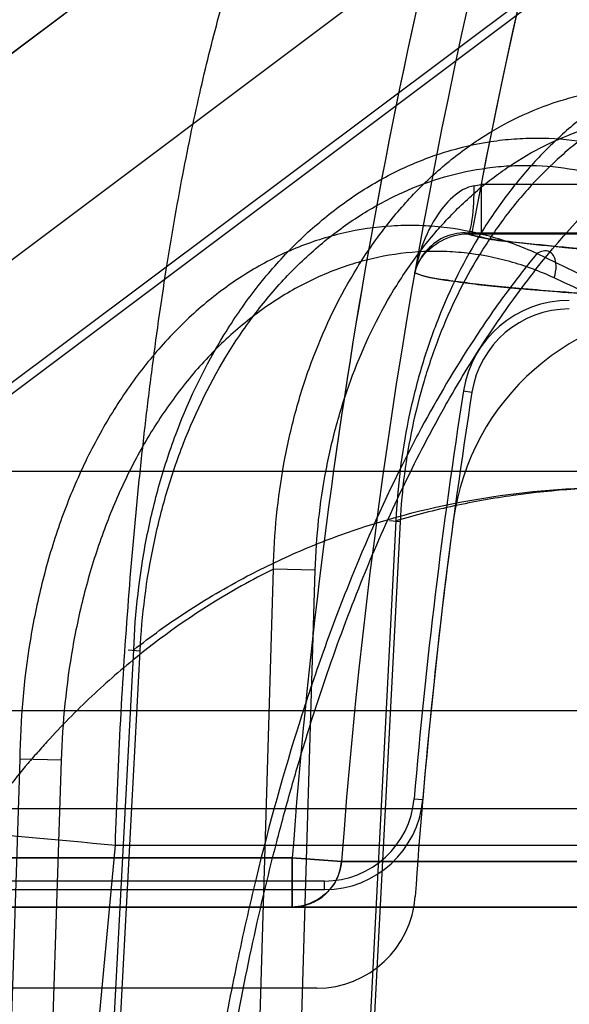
# Model space of a CAD drawing. Header units: millimetres. Extents: x 0 to 297, y 0 to 210.
# Tile 375 of 438: x 240.2045 to 240.238, y 159.3941 to 159.454. Entities that reach past the tile are written whole.
import ezdxf

# ---------------------------------------------------------------- set-up
doc = ezdxf.new("R2010")
doc.units = ezdxf.units.MM
doc.header["$LTSCALE"] = 16.335
doc.layers.get('0').update_dxf_attribs({"linetype": 'CONTINUOUS'})
for name, color, linetype in [('AXES_REF', 7, 'CONTINUOUS'), ('INTFCLR_1', 7, 'CONTINUOUS'), ('INTFCLR_144815', 7, 'CONTINUOUS'), ('INTFCLR_72935', 7, 'CONTINUOUS')]:
    doc.layers.add(name, color=color, linetype=linetype)

msp = doc.modelspace()

# ---------------------------------------------------------------- linework, layer by layer
at = {"color": 7, "linetype": 'Continuous'}
for radius in [5.8174969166, 5.817, 5.7797484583]:
    msp.add_circle((241.4979109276, 154.8339782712), radius, dxfattribs=at)
msp.add_arc((241.4979109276, 154.8339782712), 5.76, 278.2771290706, 261.7228709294, dxfattribs=at)
at = {"layer": 'AXES_REF', "color": 7, "linetype": 'Continuous'}
msp.add_arc((241.4979109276, 154.8339782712), 5.892, 113.0826660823, 66.91733391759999, dxfattribs=at)
at = {"layer": 'AXES_REF', "color": 9, "linetype": 'Continuous'}
msp.add_arc((241.4979109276, 154.8339782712), 5.3067073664, 94.4118118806, 85.5881881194, dxfattribs=at)
at = {"layer": 'INTFCLR_1', "color": 9, "linetype": 'Continuous'}
for p, q in [((240.2335228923, 159.4740630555), (240.1387431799, 159.4029782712)), ((240.2326121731, 159.4439715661), (240.2326121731, 159.4409720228)), ((240.2509593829, 159.4439715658), (240.2326121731, 159.4439715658)), ((240.2318056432, 159.4409729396), (240.2509593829, 159.4409720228)), ((240.2211190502, 159.4029782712), (240.1387431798, 159.4029782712)), ((240.2211190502, 159.4029782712), (240.2211190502, 159.3999782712)), ((240.2241083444, 159.4027569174), (240.2211190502, 159.4029782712)), ((240.2651545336, 159.4027569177), (240.2241083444, 159.4027569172)), ((240.1287431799, 159.3999782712), (240.2617805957, 159.3999782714))]:
    msp.add_line(p, q, dxfattribs=at)
at = {"layer": 'INTFCLR_1', "color": 6, "linetype": 'Continuous'}
for p, q in [((240.2455594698, 159.4705180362), (240.1593170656, 159.4058362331)), ((240.2226187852, 159.3950362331), (240.1629170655, 159.3950362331))]:
    msp.add_line(p, q, dxfattribs=at)
at = {"layer": 'INTFCLR_1', "color": 7, "linetype": 'Continuous'}
msp.add_line((240.2285754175, 159.4385929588), (240.2287088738, 159.4389832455), dxfattribs=at)
at = {"layer": 'INTFCLR_1', "color": 9, "linetype": 'Continuous'}
for centre, radius, start, end in [((240.5857431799, 159.3759782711), 0.3626146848, 136.3898582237, 175.7650415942), ((240.5857431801, 159.3759782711), 0.3656224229, 164.4387731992, 175.7650421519), ((240.2171419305, 159.530270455), 0.0876745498, 279.8859946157, 280.1630965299), ((240.221117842, 159.402976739), 0.002998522, 270.0230873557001, 355.7959423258)]:
    msp.add_arc(centre, radius, start, end, dxfattribs=at)
at = {"layer": 'INTFCLR_1', "color": 6, "linetype": 'Continuous'}
for centre, radius, start, end in [((240.5857431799, 159.3759782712), 0.3596172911, 137.2913519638, 169.1014109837), ((240.2456510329, 159.421534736), 0.0148581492, 90.0025200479, 172.3711763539), ((240.5857431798, 159.3759782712), 0.3579879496, 172.3704883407, 176.0524738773), ((240.2226187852, 159.4010362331), 0.006, 270.0000009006, 356.0524736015)]:
    msp.add_arc(centre, radius, start, end, dxfattribs=at)
at = {"layer": 'INTFCLR_1', "color": 9, "linetype": 'Continuous'}
for points, knots in [([(240.2321946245, 159.4438977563), (240.2319633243, 159.4438574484), (240.2312364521, 159.4435766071), (240.2295953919, 159.441989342), (240.228858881, 159.4400298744), (240.2285754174, 159.4385929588)], [0, 0, 0, 0, 0.1053888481, 0.3425786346, 1, 1, 1, 1]), ([(240.2318056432, 159.4409729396), (240.2318915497, 159.4409843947), (240.2319949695, 159.4413696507), (240.2321584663, 159.4422389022), (240.2321908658, 159.443211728), (240.2321946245, 159.4438977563)], [0, 0, 0, 0, 0.08719253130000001, 0.3098010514, 1, 1, 1, 1]), ([(240.2509593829, 159.4392838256), (240.2492727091, 159.4393683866), (240.2461438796, 159.4395350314), (240.241824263, 159.4398118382), (240.2382440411, 159.4400775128), (240.2349881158, 159.4404222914), (240.2328924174, 159.4406331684), (240.2318056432, 159.4409729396)], [0, 0, 0, 0, 0.2632756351, 0.4884106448, 0.6749428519, 0.8224893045, 1, 1, 1, 1]), ([(240.2285754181, 159.4385929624), (240.2291614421, 159.4383325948), (240.2302837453, 159.4381815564), (240.2318838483, 159.4379468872), (240.2334265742, 159.4377819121), (240.2352225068, 159.4376115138), (240.237433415, 159.4374323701), (240.2402721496, 159.4372318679), (240.2439183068, 159.4370084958), (240.2466399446, 159.4368635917), (240.2481689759, 159.4367869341)], [0, 0, 0, 0, 0.0976424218, 0.1690009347, 0.2472990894, 0.3335584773, 0.4437851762, 0.5850020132, 0.7668876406, 1, 1, 1, 1])]:
    msp.add_open_spline(points, degree=3, knots=knots, dxfattribs=at)
at = {"layer": 'INTFCLR_1', "color": 7, "linetype": 'Continuous'}
msp.add_open_spline([(240.2285754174, 159.4385929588), (240.2286535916, 159.4388900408), (240.2292143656, 159.44017749), (240.230724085, 159.440978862), (240.2318056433, 159.4409729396)], degree=3, knots=[0, 0, 0, 0, 0.2211995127, 1, 1, 1, 1], dxfattribs=at)
at = {"layer": 'INTFCLR_144815', "color": 9, "linetype": 'Continuous'}
for p, q in [((241.038137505, 159.4264903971), (240.1891101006, 159.4264903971)), ((240.2274318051, 159.4234938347), (240.224342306, 159.3639782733)), ((240.2276821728, 159.4234310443), (240.2245985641, 159.363978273)), ((240.2276821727, 159.423431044), (240.2270471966, 159.4234915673)), ((240.2182816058, 159.3639782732), (240.2199711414, 159.4205578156)), ((240.2225149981, 159.4204950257), (240.2199711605, 159.4205578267)), ((240.2208248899, 159.3639782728), (240.2225149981, 159.420495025)), ((240.208733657, 159.3639782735), (240.2114646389, 159.4156410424)), ((240.2091224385, 159.363978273), (240.2118479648, 159.4155782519)), ((240.2111236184, 159.4156352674), (240.2118479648, 159.4155782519)), ((240.3727709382, 159.4119259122), (240.0616457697, 159.4119259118)), ((240.204522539, 159.4089799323), (240.2030708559, 159.3639782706)), ((240.2070471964, 159.4089171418), (240.204522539, 159.4089799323)), ((240.2070471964, 159.4089171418), (240.2055957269, 159.3639782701)), ((240.0676455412, 159.405978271), (240.4087974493, 159.4059782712)), ((240.2103456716, 159.4037465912), (240.2084521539, 159.383684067)), ((240.2103470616, 159.40374646), (240.2436510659, 159.40374646))]:
    msp.add_line(p, q, dxfattribs=at)
at = {"layer": 'INTFCLR_144815', "color": 7, "linetype": 'Continuous'}
for points, knots in [([(240.2574758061, 159.4333639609), (240.2563371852, 159.4416150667), (240.2540957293, 159.4578802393), (240.2508035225, 159.4818400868), (240.247645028, 159.5048975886), (240.2445903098, 159.5272697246), (240.2416097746, 159.5491749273), (240.2386898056, 159.5707182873), (240.2358757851, 159.5915688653), (240.2331992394, 159.6114936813), (240.2306474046, 159.6305872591), (240.2281968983, 159.6490274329), (240.2258460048, 159.6668334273), (240.2236406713, 159.6836609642), (240.2216175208, 159.6992262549), (240.2198230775, 159.7131575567), (240.2182356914, 159.7256011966), (240.2168581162, 159.7365110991), (240.2156434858, 159.7462362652), (240.214576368, 159.7548785), (240.2136345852, 159.7625999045), (240.2128153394, 159.7694041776), (240.212086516, 159.7755371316), (240.211438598, 159.7810661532), (240.2108580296, 159.7860971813), (240.2103598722, 159.7904814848), (240.2099110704, 159.7944945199), (240.2095043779, 159.7981949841), (240.2091392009, 159.8015821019), (240.2088217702, 159.8045844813), (240.2085358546, 159.8073445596), (240.2082775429, 159.8098951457), (240.208048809, 159.8122097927), (240.2078464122, 159.8143100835), (240.207665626, 159.816237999), (240.2075040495, 159.8180142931), (240.2073593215, 159.8196567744), (240.2072307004, 159.8211688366), (240.2071165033, 159.8225661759), (240.2070208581, 159.8237864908), (240.2069117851, 159.8252400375), (240.2067979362, 159.8268713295), (240.2066918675, 159.8285965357), (240.2066084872, 159.8301971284), (240.206548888, 159.8316181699), (240.2065210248, 159.8329864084), (240.2064983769, 159.8342430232), (240.2066181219, 159.8354123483), (240.2064717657, 159.8371041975), (240.2070448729, 159.8370621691)], [0, 0, 0, 0, 0.06138757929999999, 0.1210085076, 0.1782451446, 0.2329101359, 0.2874228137, 0.3411758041, 0.3931381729, 0.4424864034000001, 0.4893422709, 0.5351105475, 0.5795866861, 0.6217126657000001, 0.6601913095, 0.6952690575, 0.7252356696, 0.7526450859, 0.7763143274, 0.7974677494, 0.8168227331, 0.8336433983, 0.8479779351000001, 0.8623411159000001, 0.8746715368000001, 0.8853030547, 0.8948616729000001, 0.9044322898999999, 0.9127399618, 0.9199696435, 0.9266833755, 0.9331907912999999, 0.9388638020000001, 0.9438255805, 0.9487417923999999, 0.9531350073, 0.9569710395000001, 0.9608938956, 0.9643192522, 0.9673038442, 0.9699153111, 0.9750619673, 0.9793567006, 0.9826508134, 0.9868840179, 0.9897998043, 0.9928459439, 0.9957648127, 1, 1, 1, 1]), ([(240.2300426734, 159.6351031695), (240.2301026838, 159.6346524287), (240.2302268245, 159.6337204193), (240.2303976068, 159.6324387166), (240.2305685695, 159.6311561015), (240.2307251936, 159.6299814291), (240.230891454, 159.6287348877), (240.2310656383, 159.627429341), (240.2312640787, 159.6259425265), (240.2314803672, 159.62432265), (240.231716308, 159.6225563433), (240.2319804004, 159.6205802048), (240.2322699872, 159.6184144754), (240.2325894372, 159.6160267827), (240.2329438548, 159.6133793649), (240.2333404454, 159.6104190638), (240.2337859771, 159.607096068), (240.2342758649, 159.6034454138), (240.234826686, 159.5993446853), (240.2354405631, 159.5947794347), (240.2361302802, 159.5896562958), (240.2369034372, 159.5839212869), (240.2377664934, 159.5775281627), (240.238729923, 159.5704014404), (240.2398148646, 159.562388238), (240.2410309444, 159.5534214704), (240.2423834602, 159.5434664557), (240.2438836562, 159.5324443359), (240.2455522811, 159.5202067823), (240.2474201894, 159.5065345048), (240.2495146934, 159.4912355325), (240.2518811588, 159.4739876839), (240.2545632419, 159.4544859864), (240.256465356, 159.4406838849), (240.2574758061, 159.4333639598)], [0, 0, 0, 0, 0.0067002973, 0.0138545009, 0.0190528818, 0.0257668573, 0.0313165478, 0.0375834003, 0.0451746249, 0.0534191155, 0.0616642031, 0.0714324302, 0.08279650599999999, 0.09386036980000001, 0.1069287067, 0.1221543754, 0.1378702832, 0.1563313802, 0.176429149, 0.1988374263, 0.2242060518, 0.2525999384, 0.2841075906, 0.3192636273, 0.3585678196, 0.4032599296, 0.4525990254, 0.5066031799, 0.5671689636, 0.6345886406, 0.7099364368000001, 0.7947030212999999, 0.8911176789, 1, 1, 1, 1])]:
    msp.add_open_spline(points, degree=3, knots=knots, dxfattribs=at)
at = {"layer": 'INTFCLR_144815', "color": 9, "linetype": 'Continuous'}
for points, knots in [([(240.2279370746, 159.4719782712), (240.2256318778, 159.4719782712), (240.2208367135, 159.4714472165), (240.2137596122, 159.4689913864), (240.2069620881, 159.4647649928), (240.2008796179, 159.4588876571), (240.1958746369, 159.4516724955), (240.1921840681, 159.4435683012), (240.1898898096, 159.4350803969), (240.1892301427, 159.4293182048), (240.1891101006, 159.4264903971)], [0, 0, 0, 0, 0.1050837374, 0.21787631, 0.3387406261, 0.4670384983, 0.6007623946, 0.736684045, 0.8709766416, 1, 1, 1, 1]), ([(240.2103470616, 159.40374646), (240.2104273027, 159.406285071), (240.2106398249, 159.4112726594), (240.211119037, 159.4186174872), (240.2116466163, 159.4245670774), (240.2121438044, 159.4291754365), (240.2126701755, 159.4335164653), (240.2133960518, 159.4386379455), (240.2142419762, 159.4435442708), (240.2149755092, 159.447221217), (240.2157039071, 159.450548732), (240.2166518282, 159.4543476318), (240.2178862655, 159.4584666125), (240.219179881, 159.4620359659), (240.2203449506, 159.4646534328), (240.2213145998, 159.4664654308), (240.2222207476, 159.4679544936), (240.2233589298, 159.4694953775), (240.22482704, 159.470898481), (240.2263495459, 159.4717723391), (240.2274280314, 159.4719782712), (240.2279370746, 159.4719782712)], [0, 0, 0, 0, 0.1042635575, 0.2049087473, 0.3021266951, 0.3494296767, 0.3951775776, 0.4816294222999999, 0.5617414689, 0.5995186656, 0.6355363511, 0.7015662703, 0.7601961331, 0.8119752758, 0.8573235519, 0.8776594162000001, 0.8962984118, 0.9288575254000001, 0.9560174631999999, 0.97910347, 1, 1, 1, 1]), ([(240.2537935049, 159.4522511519), (240.2522071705, 159.4525078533), (240.2497511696, 159.4525706), (240.2469591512, 159.4520694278), (240.2453823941, 159.4516237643), (240.2430141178, 159.4507843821), (240.2407594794, 159.4495482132), (240.2387049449, 159.4480061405), (240.2373411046, 159.4468577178), (240.2357309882, 159.4452586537), (240.2342761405, 159.4434805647), (240.2331963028, 159.4419472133), (240.2316392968, 159.4394955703), (240.2303593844, 159.4368354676), (240.2293594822, 159.434050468), (240.2287543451, 159.4321132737), (240.22789669, 159.4286263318), (240.2275228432, 159.4255517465), (240.2274318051, 159.4234938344)], [0, 0, 0, 0, 0.1098685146, 0.1653265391, 0.1935295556, 0.2218009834, 0.3370645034, 0.3670847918, 0.397439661, 0.4588941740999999, 0.5219269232, 0.5542432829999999, 0.5870709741, 0.7204576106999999, 0.7546908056, 0.7893863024, 0.8591629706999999, 1, 1, 1, 1]), ([(240.2526609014, 159.4505170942), (240.2511680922, 159.4507584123), (240.2488561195, 159.4508162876), (240.246227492, 159.4503441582), (240.2447417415, 159.4499241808), (240.2425080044, 159.4491336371), (240.2403808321, 159.4479691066), (240.2384398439, 159.4465178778), (240.2371504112, 159.4454365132), (240.2356271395, 159.4439306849), (240.2342483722, 159.4422567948), (240.2332240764, 159.4408128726), (240.231745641, 159.4385042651), (240.2305252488, 159.4359996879), (240.2295674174, 159.4333762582), (240.2289857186, 159.4315518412), (240.2281564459, 159.4282679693), (240.227782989, 159.4253709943), (240.2276821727, 159.423431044)], [0, 0, 0, 0, 0.1096189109, 0.1650089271, 0.1931906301, 0.2214485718, 0.3367240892, 0.3667609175, 0.3971372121, 0.4586431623, 0.5217283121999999, 0.5540726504, 0.5869294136, 0.7204219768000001, 0.7546742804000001, 0.7893855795, 0.8591827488, 1, 1, 1, 1]), ([(240.2199711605, 159.4205578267), (240.220013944, 159.4227127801), (240.2203291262, 159.4259343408), (240.2211543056, 159.4295946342), (240.2217519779, 159.4316260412), (240.2227505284, 159.4345384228), (240.2240575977, 159.4373152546), (240.2256749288, 159.439858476), (240.2268009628, 159.4414417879), (240.2283267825, 159.4432646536), (240.2300245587, 159.444880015), (240.2314657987, 159.4460217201), (240.233644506, 159.4475383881), (240.2360477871, 159.4486979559), (240.2385554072, 159.4493979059), (240.2402312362, 159.4497390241), (240.2432077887, 159.4500188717), (240.2457850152, 159.4496933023), (240.2474282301, 159.4492488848)], [0, 0, 0, 0, 0.1415064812, 0.2113104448, 0.2461202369, 0.280468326, 0.4134509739, 0.4460433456, 0.4782975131, 0.5409537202, 0.6017877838, 0.6317837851, 0.6615815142, 0.7760743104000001, 0.8042398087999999, 0.8324475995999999, 0.8882424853, 1, 1, 1, 1]), ([(240.2147420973, 159.3686885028), (240.2149011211, 159.3711982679), (240.2152048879, 159.3749459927), (240.2157414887, 159.3798999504), (240.2163515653, 159.384714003), (240.2172549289, 159.3905605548), (240.2185716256, 159.3973605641), (240.2198637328, 159.4028439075), (240.2208725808, 159.4065739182), (240.2214720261, 159.4086492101), (240.2223703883, 159.4116299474), (240.2237942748, 159.4159073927), (240.2259040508, 159.4213181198), (240.227825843, 159.4255444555), (240.2292558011, 159.4283404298), (240.230083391, 159.4298668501), (240.2313033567, 159.4320317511), (240.2331863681, 159.4350767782), (240.2366692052, 159.4398899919), (240.2400441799, 159.4435739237), (240.2431455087, 159.4462326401), (240.2450389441, 159.447703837), (240.2464869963, 159.4486779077), (240.2474281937, 159.4492488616)], [0, 0, 0, 0, 0.0839822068, 0.1255314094, 0.166399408, 0.2460266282, 0.3230456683, 0.3976498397, 0.43409919, 0.4520761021, 0.4697861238, 0.5380636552, 0.6025619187, 0.6636457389, 0.6930137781, 0.7074212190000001, 0.7216279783, 0.7760004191, 0.8268564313, 0.9199491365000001, 0.9418203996, 0.9632373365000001, 1, 1, 1, 1]), ([(240.2225149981, 159.4204950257), (240.2225762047, 159.4225323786), (240.2229022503, 159.4255758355), (240.2237091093, 159.4290315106), (240.2242881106, 159.4309489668), (240.2252500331, 159.4336978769), (240.2265004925, 159.4363173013), (240.2280393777, 159.43871699), (240.2291093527, 159.4402103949), (240.2305569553, 159.4419291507), (240.2321643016, 159.443452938), (240.2335274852, 159.4445297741), (240.235585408, 159.4459587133), (240.2378521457, 159.4470529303), (240.2402166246, 159.447713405), (240.2417944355, 159.4480353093), (240.2445935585, 159.4482997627), (240.2470169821, 159.4479937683), (240.2485608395, 159.4475748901)], [0, 0, 0, 0, 0.1417199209, 0.211646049, 0.2465180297, 0.2809284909, 0.4141483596, 0.4467938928, 0.4790964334, 0.5418307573, 0.6027188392, 0.6327299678, 0.6625316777, 0.7769212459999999, 0.8050295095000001, 0.8331654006, 0.8887756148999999, 1, 1, 1, 1]), ([(240.2114646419, 159.4156410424), (240.2115522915, 159.4179215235), (240.2119394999, 159.4213310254), (240.2128641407, 159.4252048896), (240.2135267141, 159.4273656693), (240.2146341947, 159.4304854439), (240.2163061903, 159.4339459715), (240.2187413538, 159.437497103), (240.2207820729, 159.4398825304), (240.2230295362, 159.4419681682), (240.2250678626, 159.4434406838), (240.2267793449, 159.4444356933), (240.2285162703, 159.4452911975), (240.2307618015, 159.4461220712), (240.2330934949, 159.4466138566), (240.2349760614, 159.4467907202), (240.236856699, 159.446824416), (240.2392110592, 159.4465953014), (240.241047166, 159.4461283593), (240.2419486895, 159.4458271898)], [0, 0, 0, 0, 0.1377789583, 0.206061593, 0.2402336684, 0.2741707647, 0.4059257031, 0.4705534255, 0.5337519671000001, 0.5950390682, 0.6552457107, 0.6851158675, 0.7144741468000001, 0.7720589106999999, 0.8291580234, 0.8577649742, 0.886116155, 0.9426164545, 1, 1, 1, 1]), ([(240.2118479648, 159.4155782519), (240.2119632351, 159.4177485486), (240.2123725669, 159.4209893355), (240.2132909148, 159.4246682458), (240.2139403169, 159.4267187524), (240.2150190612, 159.4296771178), (240.2166298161, 159.4329564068), (240.2189588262, 159.4363216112), (240.2209042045, 159.438579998), (240.223039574, 159.4405551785), (240.224972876, 159.4419499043), (240.2265942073, 159.4428920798), (240.2282366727, 159.4437024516), (240.2303574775, 159.4444899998), (240.2325583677, 159.444956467), (240.2343333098, 159.4451258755), (240.236103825, 159.4451595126), (240.2383184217, 159.4449467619), (240.2400442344, 159.4445056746), (240.2408908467, 159.4442216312)], [0, 0, 0, 0, 0.1383967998, 0.2069534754, 0.2412534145, 0.2753102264, 0.4074740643, 0.4722508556, 0.535550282, 0.5968850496, 0.6570763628, 0.6869117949, 0.7162142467, 0.7736285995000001, 0.8304669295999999, 0.8589069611, 0.8870712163, 0.9431353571, 1, 1, 1, 1]), ([(240.236012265, 159.4397692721), (240.2350789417, 159.4401928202), (240.233165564, 159.4408923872), (240.2306692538, 159.4413694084), (240.228666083, 159.4414958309), (240.2266690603, 159.4414551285), (240.2246853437, 159.4411621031), (240.2227547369, 159.4406283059), (240.2208441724, 159.4399321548), (240.2185391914, 159.4387650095), (240.2164099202, 159.4372575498), (240.2148131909, 159.4358651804), (240.2132761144, 159.434333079), (240.2115107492, 159.4322066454), (240.2099829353, 159.4298664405), (240.2088962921, 159.4278720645), (240.2078952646, 159.4257908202), (240.2070412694, 159.4236248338), (240.2063301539, 159.4213905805), (240.2057078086, 159.4190952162), (240.2048664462, 159.4149843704), (240.2045608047, 159.4113828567), (240.2045225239, 159.4089799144)], [0, 0, 0, 0, 0.0586437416, 0.1160164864, 0.1447325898, 0.1733635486, 0.2301965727, 0.2588413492, 0.2878771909, 0.3464292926, 0.4060466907, 0.4366382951, 0.4675710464, 0.5301402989, 0.5943666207, 0.6271439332, 0.6600424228, 0.7264619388, 0.7601297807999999, 0.7941690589, 0.8624929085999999, 1, 1, 1, 1]), ([(240.2370701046, 159.4382848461), (240.2361958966, 159.4386858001), (240.2344017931, 159.4393497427), (240.2320569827, 159.4397976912), (240.23017379, 159.4399158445), (240.2282930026, 159.4398747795), (240.2264231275, 159.4395957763), (240.2246018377, 159.4390884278), (240.2227961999, 159.4384252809), (240.2206139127, 159.437316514), (240.2185959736, 159.4358846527), (240.2170796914, 159.4345619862), (240.2156158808, 159.4331060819), (240.2139310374, 159.4310841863), (240.2124680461, 159.4288589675), (240.2114220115, 159.4269619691), (240.2104545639, 159.4249801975), (240.2096248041, 159.4229165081), (240.2089266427, 159.4207868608), (240.2083105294, 159.4185963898), (240.2074612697, 159.4146668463), (240.2071226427, 159.4112204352), (240.2070471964, 159.4089171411)], [0, 0, 0, 0, 0.0579009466, 0.1146057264, 0.1430197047, 0.1713738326, 0.227751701, 0.2562155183, 0.2850979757, 0.3434409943, 0.402966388, 0.4335510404, 0.4645021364, 0.5271784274, 0.5915970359, 0.6245004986, 0.6575469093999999, 0.7243162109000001, 0.7581835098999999, 0.7924420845, 0.8612617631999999, 1, 1, 1, 1]), ([(240.2360122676, 159.4397692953), (240.2354091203, 159.4390363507), (240.2344569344, 159.4378147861), (240.2331970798, 159.4360597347), (240.2313445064, 159.4333151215), (240.2297181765, 159.4305564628), (240.2271915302, 159.4257595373), (240.2255041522, 159.422040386), (240.2239046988, 159.4179824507), (240.2228249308, 159.4150708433), (240.2210090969, 159.4096864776), (240.2192303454, 159.4032516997), (240.2179133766, 159.3974046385), (240.2172089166, 159.3939010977), (240.2162020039, 159.3884607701), (240.2149724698, 159.3800681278), (240.2142913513, 159.3725286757), (240.2140484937, 159.3686885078)], [0, 0, 0, 0, 0.037731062, 0.0615327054, 0.0858667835, 0.1693452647, 0.1886175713, 0.301387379, 0.3313841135, 0.3620034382, 0.4248151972, 0.5572078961, 0.6271273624, 0.6630327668, 0.6992546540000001, 0.8470480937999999, 1, 1, 1, 1]), ([(240.2370701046, 159.4382848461), (240.2371414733, 159.4385295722), (240.2372527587, 159.4390559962), (240.2369582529, 159.4400718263), (240.2362334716, 159.4399094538), (240.236012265, 159.4397692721)], [0, 0, 0, 0, 0.3096377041, 0.6819038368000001, 1, 1, 1, 1]), ([(240.2693372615, 159.4169635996), (240.2646862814, 159.4215642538), (240.2541440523, 159.430144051), (240.2423215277, 159.4368133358), (240.2360122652, 159.4397692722)], [0, 0, 0, 0, 0.4842558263, 1, 1, 1, 1]), ([(240.2696189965, 159.4166792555), (240.2651692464, 159.4208992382), (240.2548630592, 159.429042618), (240.2433717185, 159.4353928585), (240.2370701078, 159.438284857)], [0, 0, 0, 0, 0.4693497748, 1, 1, 1, 1]), ([(240.2114646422, 159.4156410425), (240.212500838, 159.416453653), (240.2147316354, 159.4180555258), (240.2181920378, 159.4200939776), (240.2212331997, 159.4215358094), (240.223651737, 159.4224985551), (240.2274118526, 159.4238090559), (240.2332777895, 159.4251725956), (240.2386125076, 159.4255483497), (240.2412916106, 159.4255483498)], [0, 0, 0, 0, 0.1234078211, 0.2570125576, 0.3758298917, 0.4384281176, 0.5008929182, 0.748925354, 1, 1, 1, 1]), ([(240.2420722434, 159.4255483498), (240.2395673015, 159.4255483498), (240.2358336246, 159.4253024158), (240.230963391, 159.4244426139), (240.2285984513, 159.4238397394), (240.2274318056, 159.4234938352)], [0, 0, 0, 0, 0.5068140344, 0.7538009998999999, 1, 1, 1, 1]), ([(240.2199713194, 159.4205578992), (240.2193163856, 159.4202311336), (240.2165128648, 159.4187466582), (240.2128183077, 159.4162589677), (240.2090300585, 159.4129938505), (240.2069930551, 159.4109381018), (240.2056775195, 159.4094770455), (240.2047994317, 159.4084633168), (240.2032922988, 159.4066192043), (240.2012550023, 159.4038182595), (240.1990054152, 159.400207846), (240.1974774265, 159.3973322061), (240.1965168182, 159.3953311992), (240.1958817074, 159.3939504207), (240.1948165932, 159.3914769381), (240.1934485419, 159.3878298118), (240.1920525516, 159.3832918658), (240.1910954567, 159.3793826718), (240.1904519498, 159.3761666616), (240.1898891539, 159.372867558), (240.1895713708, 159.3703648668), (240.1894062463, 159.3686885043)], [0, 0, 0, 0, 0.0349656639, 0.1515158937, 0.2116583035, 0.2737159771, 0.2895989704, 0.3055789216, 0.337781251, 0.4033508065, 0.4708757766, 0.5408433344, 0.5587814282, 0.5769111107, 0.613445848, 0.6874148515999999, 0.7628661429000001, 0.8401335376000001, 0.8795657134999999, 0.9195289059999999, 1, 1, 1, 1]), ([(240.1697209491, 159.40374646), (240.1688614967, 159.4039005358), (240.167288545, 159.4041980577), (240.1654362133, 159.4046015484), (240.1642142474, 159.4049291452), (240.1635273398, 159.4051394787), (240.1630161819, 159.4053530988), (240.1626908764, 159.4055097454), (240.1625070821, 159.4057644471), (240.1627487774, 159.4059829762), (240.1631300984, 159.4060812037), (240.1637558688, 159.4062041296), (240.1646190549, 159.4062853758), (240.166261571, 159.4063828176), (240.1688983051, 159.4064129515), (240.1726990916, 159.4063490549), (240.1772465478, 159.4061823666), (240.1823691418, 159.405921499), (240.1898025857, 159.4054618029), (240.1991742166, 159.4047560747), (240.2066813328, 159.4040924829), (240.2103470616, 159.40374646)], [0, 0, 0, 0, 0.0471682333, 0.08646765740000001, 0.1023977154, 0.1154514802, 0.1253635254, 0.1319660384, 0.1356295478, 0.1393924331, 0.1464848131, 0.1577206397, 0.173377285, 0.1934517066, 0.2465163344, 0.3158143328, 0.398775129, 0.4923286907, 0.592890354, 0.8010951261, 1, 1, 1, 1])]:
    msp.add_open_spline(points, degree=3, knots=knots, dxfattribs=at)
at = {"layer": 'INTFCLR_72935', "color": 9, "linetype": 'Continuous'}
for p, q in [((240.138715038, 159.4029782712), (240.2335275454, 159.474079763)), ((240.2315402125, 159.4314015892), (240.232058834, 159.4313204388)), ((240.2285377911, 159.4065690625), (240.2290608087, 159.4065242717)), ((240.138715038, 159.4029782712), (240.2211190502, 159.4029782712)), ((240.2211190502, 159.3999782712), (240.2211190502, 159.4029782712)), ((240.2211190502, 159.4029782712), (240.2241083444, 159.4027569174)), ((240.2241083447, 159.4027569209), (240.2651545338, 159.4027569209)), ((240.2230826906, 159.4010362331), (240.2230826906, 159.401561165)), ((240.2617805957, 159.3999782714), (240.1287142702, 159.3999782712))]:
    msp.add_line(p, q, dxfattribs=at)
at = {"layer": 'INTFCLR_72935', "color": 6, "linetype": 'Continuous'}
for p, q in [((240.2550076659, 159.4701164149), (240.17729239, 159.4118364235)), ((240.1776073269, 159.4114164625), (240.2554641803, 159.4698026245)), ((240.2316546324, 159.4410239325), (240.2509593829, 159.441023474)), ((240.2230826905, 159.401561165), (240.1808921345, 159.401561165)), ((240.1808921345, 159.4010362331), (240.2230826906, 159.4010362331))]:
    msp.add_line(p, q, dxfattribs=at)
at = {"layer": 'INTFCLR_72935', "color": 9, "linetype": 'Continuous'}
for centre, radius, start, end in [((240.5857431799, 159.3759782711), 0.3626146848, 136.3898582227, 175.7650415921), ((240.58574318, 159.3759782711), 0.3656224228, 164.4360553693, 175.7650421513)]:
    msp.add_arc(centre, radius, start, end, dxfattribs=at)
at = {"layer": 'INTFCLR_72935', "color": 6, "linetype": 'Continuous'}
for centre, radius, start, end in [((240.5857431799, 159.3759782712), 0.3596172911, 136.8471002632, 169.5793628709), ((240.2379867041, 159.4303928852), 0.006524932, 89.99999983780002, 171.1068509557), ((240.2379867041, 159.4303928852), 0.006, 90.0000006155, 171.1068421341), ((240.5857431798, 159.3759782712), 0.3585128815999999, 171.1068503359, 175.1051770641), ((240.5857431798, 159.3759782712), 0.3579879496, 171.1068501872, 175.1051772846), ((240.2230826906, 159.4070362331), 0.005475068, 269.9999991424, 355.1051781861), ((240.2230826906, 159.4070362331), 0.006, 269.9999993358, 355.1051649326)]:
    msp.add_arc(centre, radius, start, end, dxfattribs=at)
msp.add_open_spline([(240.2316546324, 159.4410239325), (240.2312036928, 159.4410249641), (240.2298212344, 159.440743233), (240.2287730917, 159.4394954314), (240.2285754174, 159.4385929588)], degree=3, knots=[0, 0, 0, 0, 0.3280025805, 1, 1, 1, 1], dxfattribs=at)
at = {"layer": 'INTFCLR_72935', "color": 9, "linetype": 'Continuous'}
for points, knots in [([(240.2316546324, 159.4410239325), (240.2326837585, 159.4406461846), (240.2347529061, 159.4404592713), (240.2379774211, 159.4400966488), (240.2416085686, 159.439827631), (240.2460207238, 159.4395412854), (240.2492268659, 159.4393706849), (240.2509593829, 159.4392838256)], [0, 0, 0, 0, 0.1695112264, 0.3160700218, 0.5036278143, 0.7317707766, 1, 1, 1, 1]), ([(240.2481689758, 159.4367869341), (240.246604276, 159.43686538), (240.2438368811, 159.4370129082), (240.2401438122, 159.4372401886), (240.2372975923, 159.4374426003), (240.2350926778, 159.4376228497), (240.2333096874, 159.4377938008), (240.2317921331, 159.4379583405), (240.2302315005, 159.4381896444), (240.2291447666, 159.4383400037), (240.2285754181, 159.4385929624)], [0, 0, 0, 0, 0.2385485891, 0.4219732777, 0.5633764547, 0.6730316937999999, 0.7587779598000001, 0.8362029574, 0.9051367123, 1, 1, 1, 1]), ([(240.2241083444, 159.4027569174), (240.2240711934, 159.4022543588), (240.2236111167, 159.4008117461), (240.2220662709, 159.3999782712), (240.2211190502, 159.3999782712)], [0, 0, 0, 0, 0.3472623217, 1, 1, 1, 1])]:
    msp.add_open_spline(points, degree=3, knots=knots, dxfattribs=at)

doc.saveas('drawing.dxf')
